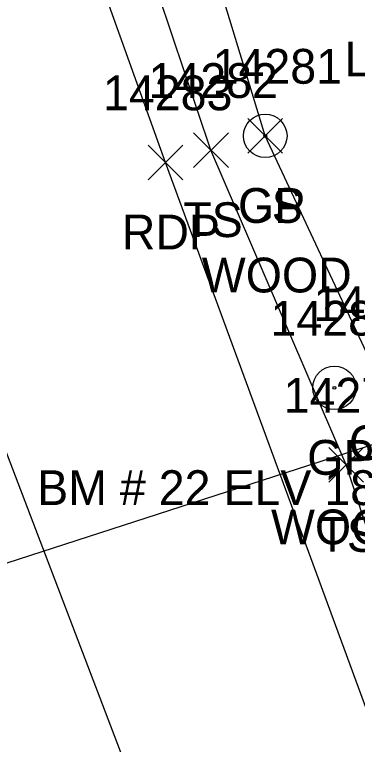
# Model space of a CAD drawing. Extents: x 1439173 to 1457902, y 641926 to 659889.
# Drawn here: x 1446581.85 to 1446601.55, y 652680.57 to 652722.53 of the extents above; entities that cross this region are included whole.
import ezdxf

# ---------------------------------------------------------------- set-up
doc = ezdxf.new("R2010")
doc.units = 0
for name, color, linetype in [('C_C', 7, 'Continuous'), ('DDEFAULT', 7, 'Continuous'), ('L_A', 7, 'Continuous'), ('L_C', 7, 'Continuous'), ('L_I', 7, 'Continuous'), ('L_TIC', 7, 'Continuous'), ('LELB', 7, 'Continuous'), ('P_A', 7, 'Continuous'), ('P_I', 7, 'Continuous'), ('P_TIC', 7, 'Continuous'), ('PET', 7, 'Continuous'), ('PRC', 7, 'Continuous'), ('R_A', 7, 'Continuous'), ('R_C', 7, 'Continuous'), ('R_I', 7, 'Continuous'), ('RGP', 7, 'Continuous')]:
    doc.layers.add(name, color=color, linetype=linetype)

msp = doc.modelspace()

# ---------------------------------------------------------------- linework, layer by layer
at = {"layer": 'DDEFAULT'}
msp.add_lwpolyline([(1446558.696, 652683.642), (1446609.465, 652700.092)], dxfattribs=at)
at = {"layer": 'L_TIC'}
for points in [[(1446595.255, 652714.554), (1446597.255, 652716.554)], [(1446597.255, 652714.554), (1446595.255, 652716.554)], [(1446592.134, 652713.736), (1446594.134, 652715.736)], [(1446594.134, 652713.736), (1446592.134, 652715.736)], [(1446599.901, 652695.641), (1446601.901, 652697.641)], [(1446601.901, 652695.641), (1446599.901, 652697.641)]]:
    msp.add_lwpolyline(points, dxfattribs=at)
at = {"layer": 'LELB'}
for points in [[(1446627.063, 652632.454), (1446623.585, 652643.88), (1446610.887, 652677.781), (1446605.945, 652694.069), (1446602.619, 652701.911), (1446596.255, 652715.554), (1446589.291, 652738.396), (1446578.832, 652771.813), (1446567.032, 652802.061), (1446555.091, 652834.509), (1446544.203, 652864.395), (1446537.67, 652882.568), (1446522.624, 652917.32), (1446507.534, 652958.002), (1446496.691, 652990.091)], [(1446733.147, 652335.871), (1446720.263, 652370.625), (1446699.343, 652428.197), (1446686.024, 652464.156), (1446669.532, 652508.476), (1446646.736, 652574.93), (1446631.071, 652613.953), (1446619.669, 652643.465), (1446607.669, 652675.947), (1446600.901, 652696.641), (1446593.134, 652714.736), (1446585.664, 652736.987), (1446573.425, 652770.18), (1446563.096, 652800.13), (1446550.649, 652833.161), (1446533.377, 652880.691)]]:
    msp.add_lwpolyline(points, dxfattribs=at)
at = {"layer": 'P_TIC'}
for points in [[(1446589.521, 652713.027), (1446591.521, 652715.027)], [(1446591.521, 652713.027), (1446589.521, 652715.027)]]:
    msp.add_lwpolyline(points, dxfattribs=at)
at = {"layer": 'PET'}
msp.add_lwpolyline([(1446731.035, 652335.013), (1446718.007, 652370.027), (1446696.835, 652427.277), (1446683.13, 652463.488), (1446666.855, 652507.128), (1446642.462, 652574.29), (1446627.761, 652613.101), (1446617.045, 652642.964), (1446604.826, 652675.086), (1446590.521, 652714.027), (1446582.88, 652735.357), (1446570.225, 652769.689), (1446559.501, 652799.033), (1446547.07, 652831.951), (1446530.281, 652879.586)], dxfattribs=at)
at = {"layer": 'PRC'}
msp.add_lwpolyline([(1446704.534, 652363.986), (1446682.798, 652422.108), (1446669.309, 652457.941), (1446653.409, 652502.365), (1446628.678, 652568.758), (1446613.373, 652609.739), (1446604.14, 652635.16), (1446591.231, 652671.509), (1446575.853, 652711.818), (1446569.808, 652729.511), (1446555.881, 652767.393), (1446545.954, 652794.727), (1446533.636, 652828.133), (1446516.984, 652874.283)], dxfattribs=at)
at = {"layer": 'RGP'}
for p, q in [((1446596.255, 652715.554), (1446596.255, 652715.554)), ((1446600.23, 652701.071), (1446600.23, 652701.071))]:
    msp.add_line(p, q, dxfattribs=at)
for centre, radius in [((1446596.255, 652715.554), 1.25), ((1446596.255, 652715.554), 0.0833), ((1446600.23, 652701.071), 1.25), ((1446600.23, 652701.071), 0.0833)]:
    msp.add_circle(centre, radius, dxfattribs=at)

# ---------------------------------------------------------------- texts
at = {"layer": 'C_C'}
msp.add_text('BM # 22 ELV 182.46 FIELD=182.44', height=2, dxfattribs=at).set_placement((1446583.148, 652694.33))
at = {"layer": 'L_A'}
for s, p in [('CS', (1446594.696, 652710.554)), ('TS', (1446591.543, 652709.736)), ('CS', (1446601.06, 652696.911)), ('TS', (1446599.311, 652691.641))]:
    msp.add_text(s, height=2, dxfattribs=at).set_placement(p)
at = {"layer": 'L_C'}
msp.add_text('L.W.OAK', height=2, dxfattribs=at).set_placement((1446600.818, 652718.975))
at = {"layer": 'L_I'}
for s, p in [('14281', (1446593.231, 652718.554)), ('14282', (1446589.543, 652717.736)), ('14277', (1446599.029, 652704.911)), ('14278', (1446597.311, 652699.641))]:
    msp.add_text(s, height=2, dxfattribs=at).set_placement(p)
at = {"layer": 'P_A'}
msp.add_text('RDP', height=2, dxfattribs=at).set_placement((1446588.009, 652709.027))
at = {"layer": 'P_I'}
msp.add_text('14283', height=2, dxfattribs=at).set_placement((1446586.93, 652717.027))
at = {"layer": 'R_A'}
for p in [(1446594.688, 652710.554), (1446598.664, 652696.071)]:
    msp.add_text('GP', height=2, dxfattribs=at).set_placement(p)
at = {"layer": 'R_C'}
for p in [(1446592.609, 652706.554), (1446596.585, 652692.071)]:
    msp.add_text('WOOD', height=2, dxfattribs=at).set_placement(p)
at = {"layer": 'R_I'}
for s, p in [('14281', (1446593.231, 652718.554)), ('14280', (1446596.553, 652704.071))]:
    msp.add_text(s, height=2, dxfattribs=at).set_placement(p)

doc.saveas('drawing.dxf')
